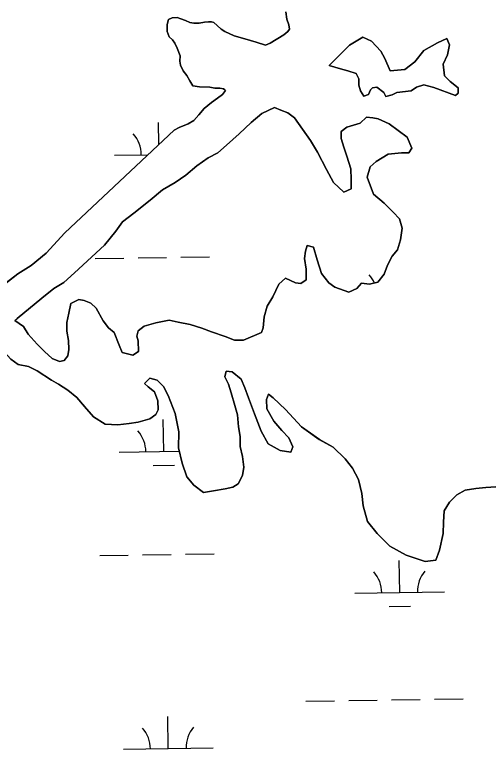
# Model space of a CAD drawing. Extents: x 3823584 to 3861785, y 301729 to 327625.
# Drawn here: x 3841097 to 3841627, y 310100 to 310922 of the extents above; entities that cross this region are included whole.
import ezdxf

# ---------------------------------------------------------------- set-up
doc = ezdxf.new("R2010")
doc.units = 0
doc.layers.add('V-TOPO-SHOR', color=7, linetype='Continuous')
doc.layers.add('V-WETL-SWMP', color=7, linetype='Continuous')

msp = doc.modelspace()

# ---------------------------------------------------------------- linework, layer by layer
at = {"layer": 'V-TOPO-SHOR'}
for p, q in [((3841173.13, 310485.32), (3841174.56, 310483.59)), ((3841174.56, 310483.59), (3841184.63, 310471.81)), ((3841184.63, 310471.81), (3841197.64, 310463.59)), ((3841197.64, 310463.59), (3841211.81, 310463.04)), ((3841211.81, 310463.04), (3841224.64, 310464.24)), ((3841279.89, 310441.64), (3841279.76, 310437.27)), ((3841279.76, 310437.27), (3841283.94, 310420.17)), ((3841283.94, 310420.17), (3841289.3, 310404.84)), ((3841346.58, 310396.74), (3841351.27, 310406.2)), ((3841351.27, 310406.2), (3841352.34, 310412)), ((3841289.3, 310404.84), (3841297, 310395.42)), ((3841297, 310395.42), (3841307.65, 310387.18)), ((3841318.86, 310388.99), (3841331.84, 310391.39)), ((3841331.84, 310391.39), (3841340.68, 310393.18)), ((3841340.68, 310393.18), (3841346.58, 310396.74)), ((3841307.65, 310387.18), (3841318.86, 310388.99)), ((3841491.31, 310354.67), (3841501.97, 310341.13)), ((3841501.97, 310341.13), (3841516.18, 310327.01)), ((3841516.18, 310327.01), (3841534.51, 310317.03)), ((3841534.51, 310317.03), (3841555.78, 310310.01)), ((3841567.58, 310311.23), (3841571.62, 310322.3)), ((3841555.78, 310310.01), (3841567.58, 310311.23))]:
    msp.add_line(p, q, dxfattribs=at)
for points in [[(3841071.59, 310610.02), (3841100.15, 310631.95), (3841115.17, 310641.14), (3841131.66, 310655.06), (3841152.54, 310677.85), (3841274.97, 310793.01), (3841280.57, 310795.68), (3841290.59, 310800.14), (3841297.07, 310803.7), (3841302.66, 310810.21), (3841308.54, 310817.02), (3841316.78, 310823.83), (3841323.56, 310828.57), (3841328.86, 310832.72), (3841332.39, 310837.16), (3841331.79, 310838.04), (3841330.31, 310839.21), (3841326.18, 310839.79), (3841320.28, 310840.07), (3841314.67, 310840.94), (3841303.16, 310841.49), (3841295.77, 310842.65), (3841292.51, 310848.25), (3841288.95, 310854.14), (3841285.1, 310859.44), (3841282.13, 310865.63), (3841281.23, 310870.06), (3841281.51, 310876.25), (3841278.24, 310884.8), (3841275.57, 310890.11), (3841273.19, 310893.93), (3841269.35, 310897.46), (3841267.26, 310903.36), (3841266.95, 310911.03), (3841268.7, 310916.65), (3841272.83, 310918.72), (3841278.14, 310919.04), (3841282.57, 310917.57), (3841287.59, 310915.52), (3841292.61, 310913.47), (3841297.04, 310912.6), (3841302.95, 310912.62), (3841308.84, 310913.82), (3841313.27, 310914.12), (3841316.81, 310914.13), (3841319.17, 310913.55), (3841323.02, 310910.02), (3841327.46, 310905.9), (3841331.6, 310903.26), (3841341.94, 310898.57), (3841354.05, 310895.06), (3841366.75, 310891.26), (3841377.09, 310888.05), (3841382.4, 310890.13), (3841397.72, 310899.62), (3841402.13, 310903.17), (3841403.9, 310906.13), (3841403.29, 310910.85), (3841400.91, 310917.34), (3841399.71, 310925.3)], [(3841448.47, 310865.1), (3841460.88, 310861.59), (3841469.15, 310859.26), (3841478.6, 310856.33), (3841481.57, 310850.44), (3841481.59, 310843.36), (3841483.38, 310836.87), (3841486.94, 310830.98), (3841492.25, 310832.76), (3841494.59, 310838.08), (3841496.95, 310840.45), (3841501.67, 310841.05), (3841509.36, 310835.17), (3841511.73, 310830.46), (3841518.81, 310832.25), (3841524.11, 310835.22), (3841540.04, 310837.04), (3841545.93, 310841.18), (3841554.19, 310843.57), (3841565.41, 310840.66), (3841589.64, 310831.87), (3841592.58, 310834.24), (3841592.56, 310840.15), (3841583.69, 310847.2), (3841577.18, 310853.67), (3841575.96, 310866.65), (3841580.65, 310877.29), (3841582.98, 310888.51), (3841580, 310895.59), (3841569.39, 310890.84), (3841554.08, 310881.94), (3841544.08, 310869.51), (3841532.89, 310860.62), (3841516.37, 310859.4), (3841510.42, 310872.95), (3841506.27, 310881.21), (3841495.61, 310892.39), (3841486.15, 310897.08)], [(3841486.15, 310897.08), (3841471.13, 310888.18), (3841458.18, 310875.16), (3841448.47, 310865.1)], [(3841387.23, 310818.29), (3841373.09, 310811.46), (3841361.02, 310801.39), (3841347.48, 310788.66), (3841333.35, 310775.93), (3841323.93, 310767.34), (3841313.03, 310761.99), (3841300.37, 310753.1), (3841288, 310742.44), (3841276.22, 310734.14), (3841262.08, 310726.14), (3841248.25, 310714.58), (3841229.99, 310699.77), (3841217.33, 310690.29), (3841209.69, 310679.65), (3841197.04, 310663.97), (3841163.49, 310633.17), (3841151.43, 310622.22), (3841140.53, 310615.4), (3841126.98, 310604.73), (3841099.31, 310581.93), (3841097, 310579.84)], [(3841427.48, 310781.22), (3841409.69, 310806.55), (3841402, 310812.43), (3841394.32, 310815.36), (3841387.23, 310818.29)], [(3841096.89, 310579.73), (3841106.42, 310573.1), (3841111.76, 310564.26), (3841121.82, 310553.07), (3841130.11, 310544.84), (3841138.4, 310537.19), (3841146.67, 310533.67), (3841151.98, 310534.87), (3841156.1, 310540.19), (3841157.26, 310547.28), (3841156.64, 310557.31), (3841154.83, 310567.93), (3841154.81, 310577.37), (3841157.14, 310588), (3841159.46, 310598.63), (3841168.3, 310603.38), (3841174.21, 310602.22), (3841181.89, 310599.29), (3841187.81, 310593.41), (3841195.53, 310579.26), (3841201.45, 310571.61), (3841207.96, 310566.32), (3841213.31, 310552.16), (3841216.88, 310543.91), (3841228.69, 310540.99), (3841235.17, 310545.15), (3841234.55, 310556.95), (3841233.35, 310562.26), (3841234.51, 310568.16), (3841241.58, 310573.5), (3841254.56, 310577.08), (3841269.3, 310580.07), (3841279.34, 310577.74), (3841292.92, 310575.42), (3841305.92, 310571.33), (3841316.56, 310567.23), (3841331.92, 310561.96), (3841342.56, 310557.86), (3841352.59, 310557.89), (3841372.63, 310566.21), (3841374.39, 310571.53), (3841375.53, 310583.93), (3841379.04, 310595.74), (3841385.5, 310606.39), (3841391.95, 310620.57), (3841399.6, 310627.09), (3841410.83, 310621.81), (3841416.74, 310621.24), (3841422.63, 310625.39), (3841422.59, 310637.19), (3841420.79, 310648.99), (3841421.94, 310657.26), (3841423.69, 310663.76), (3841430.78, 310662), (3841434.96, 310647.85), (3841439.72, 310632.52), (3841448.02, 310621.92), (3841454.52, 310617.22), (3841470.48, 310611.36), (3841479.32, 310615.52), (3841484.61, 310621.44), (3841493.47, 310620.28), (3841502.91, 310622.67), (3841509.96, 310631.55), (3841513.47, 310641.59), (3841518.75, 310651.64), (3841524.64, 310658.74), (3841528.15, 310669.97), (3841529.88, 310682.96), (3841526.89, 310693.57), (3841519.79, 310701.23), (3841509.73, 310711.23), (3841497.89, 310721.23), (3841490.75, 310740.09), (3841494.26, 310751.91), (3841500.73, 310757.83), (3841514.29, 310766.13), (3841529.04, 310767.36), (3841537.3, 310767.38), (3841540.83, 310772.7), (3841535.48, 310785.08), (3841515.37, 310799.78), (3841502.95, 310805.64), (3841497.05, 310806.81), (3841489.96, 310807.38), (3841482.9, 310800.86), (3841468.16, 310796.1), (3841461.68, 310791.35), (3841461.7, 310783.68), (3841464.68, 310773.66), (3841468.25, 310763.64), (3841472.43, 310749.48), (3841473.05, 310737.68), (3841473.08, 310727.05), (3841464.83, 310723.49), (3841453, 310734.08), (3841445.28, 310748.81), (3841435.19, 310768.26), (3841427.48, 310781.22)], [(3841257.21, 310479.7), (3841254.27, 310474.38), (3841247.79, 310469.64), (3841234.82, 310466.05), (3841224.79, 310464.26), (3841211.81, 310463.04), (3841197.64, 310463.58), (3841184.63, 310471.81), (3841174.56, 310483.58), (3841166.27, 310493.59), (3841156.21, 310501.83), (3841145.57, 310508.29), (3841137.88, 310512.98), (3841121.91, 310523.56), (3841111.87, 310528.26), (3841100.64, 310530.58), (3841092.36, 310536.46), (3841084.67, 310544.7), (3841073.46, 310558.23), (3841073.48, 310558.24)], [(3841634.62, 310393.47), (3841623.41, 310392.84), (3841612.2, 310391.63), (3841600.4, 310389.82), (3841590.97, 310384.48), (3841582.73, 310376.2), (3841576.85, 310366.73), (3841576.3, 310353.75), (3841575.75, 310341.35), (3841571.68, 310322.45), (3841567.58, 310311.22), (3841555.77, 310310.01), (3841534.51, 310317.03), (3841516.18, 310327.01), (3841501.97, 310341.13), (3841491.31, 310354.67), (3841486.53, 310372.37), (3841484.72, 310385.94), (3841481.13, 310401.86), (3841474.6, 310414.24), (3841466.31, 310424.84), (3841452.7, 310437.78), (3841437.33, 310446.59), (3841417.21, 310460.7), (3841399.45, 310480.12), (3841385.84, 310493.07), (3841380.51, 310497.18), (3841378.17, 310491.27), (3841378.79, 310480.65), (3841386.5, 310467.1), (3841395.39, 310456.5), (3841403.09, 310448.26), (3841407.84, 310438.24), (3841405.5, 310432.33), (3841393.68, 310434.07), (3841380.08, 310441.7), (3841372.37, 310455.84), (3841364.64, 310475.3), (3841358.1, 310492.98), (3841353.93, 310504.18), (3841349.77, 310514.21), (3841339.71, 310522.44), (3841333.22, 310523.01), (3841331.47, 310516.51), (3841335.62, 310508.26), (3841338.6, 310498.83), (3841342.77, 310484.67), (3841345.76, 310474.06), (3841346.98, 310460.49), (3841348.78, 310449.87), (3841348.81, 310438.65), (3841351.21, 310427.45), (3841353.01, 310415.65), (3841351.27, 310406.2), (3841346.58, 310396.74), (3841340.69, 310393.18), (3841331.84, 310391.39), (3841318.86, 310388.98), (3841307.65, 310387.18), (3841297, 310395.41), (3841289.3, 310404.83), (3841283.94, 310420.16), (3841279.76, 310437.27), (3841280.3, 310454.98), (3841276.1, 310475.62), (3841268.37, 310495.67), (3841263.03, 310505.69), (3841255.93, 310512.74), (3841247.66, 310515.08), (3841241.77, 310509.16), (3841245.92, 310505.64), (3841253.01, 310499.75), (3841256.58, 310489.73), (3841257.21, 310479.7)]]:
    msp.add_lwpolyline(points, dxfattribs=at)
at = {"layer": 'V-WETL-SWMP'}
for p, q in [((3841399.71, 310925.3), (3841400.91, 310917.34)), ((3841268.7, 310916.65), (3841266.95, 310911.04)), ((3841272.83, 310918.73), (3841268.7, 310916.65)), ((3841278.14, 310919.04), (3841272.83, 310918.73)), ((3841282.57, 310917.58), (3841278.14, 310919.04)), ((3841287.59, 310915.52), (3841282.57, 310917.58)), ((3841400.91, 310917.34), (3841403.29, 310910.85)), ((3841266.95, 310911.04), (3841267.26, 310903.36)), ((3841292.61, 310913.47), (3841287.59, 310915.52)), ((3841297.04, 310912.6), (3841292.61, 310913.47)), ((3841302.95, 310912.62), (3841297.04, 310912.6)), ((3841308.84, 310913.82), (3841302.95, 310912.62)), ((3841313.27, 310914.13), (3841308.84, 310913.82)), ((3841316.81, 310914.14), (3841313.27, 310914.13)), ((3841319.17, 310913.55), (3841316.81, 310914.14)), ((3841323.02, 310910.02), (3841319.17, 310913.55)), ((3841327.46, 310905.9), (3841323.02, 310910.02)), ((3841403.29, 310910.85), (3841403.9, 310906.13)), ((3841267.26, 310903.36), (3841269.35, 310897.47)), ((3841331.6, 310903.26), (3841327.46, 310905.9)), ((3841341.94, 310898.57), (3841331.6, 310903.26)), ((3841397.72, 310899.62), (3841382.4, 310890.13)), ((3841402.13, 310903.18), (3841397.72, 310899.62)), ((3841403.9, 310906.13), (3841402.13, 310903.18)), ((3841269.35, 310897.47), (3841273.19, 310893.94)), ((3841273.19, 310893.94), (3841275.57, 310890.11)), ((3841354.05, 310895.06), (3841341.94, 310898.57)), ((3841366.75, 310891.27), (3841354.05, 310895.06)), ((3841377.09, 310888.05), (3841366.75, 310891.27)), ((3841275.57, 310890.11), (3841278.24, 310884.8)), ((3841278.24, 310884.8), (3841281.51, 310876.26)), ((3841382.4, 310890.13), (3841377.09, 310888.05)), ((3841281.51, 310876.26), (3841281.23, 310870.06)), ((3841281.23, 310870.06), (3841282.13, 310865.63)), ((3841282.13, 310865.63), (3841285.1, 310859.44)), ((3841285.1, 310859.44), (3841288.95, 310854.14)), ((3841288.95, 310854.14), (3841292.51, 310848.25)), ((3841292.51, 310848.25), (3841295.78, 310842.65)), ((3841295.78, 310842.65), (3841303.16, 310841.5)), ((3841303.16, 310841.5), (3841314.67, 310840.94)), ((3841314.67, 310840.94), (3841320.28, 310840.07)), ((3841320.28, 310840.07), (3841326.18, 310839.79)), ((3841326.18, 310839.79), (3841330.31, 310839.22)), ((3841332.39, 310837.16), (3841328.86, 310832.72)), ((3841330.31, 310839.22), (3841331.79, 310838.04)), ((3841331.79, 310838.04), (3841332.39, 310837.16)), ((3841323.56, 310828.57), (3841316.78, 310823.83)), ((3841328.86, 310832.72), (3841323.56, 310828.57)), ((3841308.54, 310817.02), (3841302.66, 310810.21)), ((3841316.78, 310823.83), (3841308.54, 310817.02)), ((3841302.66, 310810.21), (3841297.07, 310803.7)), ((3841257.98, 310777.03), (3841257.6, 310801.61)), ((3841297.07, 310803.7), (3841290.59, 310800.14)), ((3841274.97, 310793.01), (3841152.54, 310677.85)), ((3841280.57, 310795.69), (3841274.97, 310793.01)), ((3841290.59, 310800.14), (3841280.57, 310795.69)), ((3841208.16, 310764.85), (3841245.64, 310765.42)), ((3841152.54, 310677.85), (3841131.66, 310655.06)), ((3841131.66, 310655.06), (3841115.17, 310641.14)), ((3841186.53, 310649.07), (3841218.53, 310649.56)), ((3841234.53, 310649.81), (3841266.52, 310650.3)), ((3841282.52, 310650.55), (3841314.52, 310651.04)), ((3841115.17, 310641.14), (3841100.15, 310631.95)), ((3841100.15, 310631.95), (3841071.59, 310610.02)), ((3841092.36, 310536.46), (3841100.64, 310530.58)), ((3841100.64, 310530.58), (3841111.86, 310528.26)), ((3841111.86, 310528.26), (3841121.91, 310523.56)), ((3841121.91, 310523.56), (3841137.88, 310512.99)), ((3841331.46, 310516.51), (3841333.22, 310523.01)), ((3841333.22, 310523.01), (3841339.71, 310522.44)), ((3841339.71, 310522.44), (3841349.77, 310514.21)), ((3841137.88, 310512.99), (3841145.57, 310508.29)), ((3841241.77, 310509.17), (3841247.66, 310515.09)), ((3841247.66, 310515.09), (3841255.93, 310512.75)), ((3841255.93, 310512.75), (3841263.03, 310505.69)), ((3841335.62, 310508.26), (3841331.46, 310516.51)), ((3841349.77, 310514.21), (3841353.93, 310504.19)), ((3841145.57, 310508.29), (3841156.21, 310501.83)), ((3841245.91, 310505.64), (3841241.77, 310509.17)), ((3841253.01, 310499.76), (3841245.91, 310505.64)), ((3841263.03, 310505.69), (3841268.37, 310495.67)), ((3841338.6, 310498.83), (3841335.62, 310508.26)), ((3841156.21, 310501.83), (3841166.27, 310493.59)), ((3841256.58, 310489.73), (3841253.01, 310499.76)), ((3841342.77, 310484.68), (3841338.6, 310498.83)), ((3841353.93, 310504.19), (3841358.09, 310492.98)), ((3841378.17, 310491.27), (3841380.51, 310497.18)), ((3841380.51, 310497.18), (3841385.84, 310493.07)), ((3841166.27, 310493.59), (3841174.56, 310483.59)), ((3841257.2, 310479.7), (3841256.58, 310489.73)), ((3841268.37, 310495.67), (3841276.1, 310475.62)), ((3841358.09, 310492.98), (3841364.64, 310475.3)), ((3841378.79, 310480.65), (3841378.17, 310491.27)), ((3841385.84, 310493.07), (3841399.45, 310480.12)), ((3841174.56, 310483.59), (3841184.63, 310471.81)), ((3841254.27, 310474.38), (3841257.2, 310479.7)), ((3841345.76, 310474.06), (3841342.77, 310484.68)), ((3841386.5, 310467.1), (3841378.79, 310480.65)), ((3841399.45, 310480.12), (3841417.21, 310460.7)), ((3841184.63, 310471.81), (3841197.64, 310463.59)), ((3841247.79, 310469.64), (3841254.27, 310474.38)), ((3841276.1, 310475.62), (3841280.3, 310454.98)), ((3841346.98, 310460.49), (3841345.76, 310474.06)), ((3841364.64, 310475.3), (3841372.37, 310455.84)), ((3841197.64, 310463.59), (3841211.81, 310463.04)), ((3841211.81, 310463.04), (3841224.79, 310464.26)), ((3841224.79, 310464.26), (3841234.82, 310466.06)), ((3841234.82, 310466.06), (3841247.79, 310469.64)), ((3841263.28, 310432.98), (3841262.73, 310468.98)), ((3841395.39, 310456.5), (3841386.5, 310467.1)), ((3841280.3, 310454.98), (3841279.76, 310437.27)), ((3841348.78, 310449.87), (3841346.98, 310460.49)), ((3841372.37, 310455.84), (3841380.09, 310441.7)), ((3841403.09, 310448.26), (3841395.39, 310456.5)), ((3841417.21, 310460.7), (3841437.32, 310446.59)), ((3841348.81, 310438.66), (3841348.78, 310449.87)), ((3841407.84, 310438.24), (3841403.09, 310448.26)), ((3841351.21, 310427.45), (3841348.81, 310438.66)), ((3841380.09, 310441.7), (3841393.68, 310434.07)), ((3841437.32, 310446.59), (3841452.7, 310437.78)), ((3841213.29, 310432.21), (3841280.74, 310433.25)), ((3841279.76, 310437.27), (3841283.94, 310420.17)), ((3841393.68, 310434.07), (3841405.49, 310432.33)), ((3841405.49, 310432.33), (3841407.84, 310438.24)), ((3841452.7, 310437.78), (3841466.31, 310424.84)), ((3841353.01, 310415.65), (3841351.21, 310427.45)), ((3841466.31, 310424.84), (3841474.6, 310414.24)), ((3841251.52, 310417.37), (3841275.52, 310417.74)), ((3841283.94, 310420.17), (3841289.3, 310404.84)), ((3841351.27, 310406.2), (3841353.01, 310415.65)), ((3841474.6, 310414.24), (3841481.13, 310401.86)), ((3841346.58, 310396.74), (3841351.27, 310406.2)), ((3841289.3, 310404.84), (3841297, 310395.42)), ((3841481.13, 310401.86), (3841484.72, 310385.94)), ((3841297, 310395.42), (3841307.65, 310387.18)), ((3841318.86, 310388.99), (3841331.84, 310391.39)), ((3841331.84, 310391.39), (3841340.68, 310393.18)), ((3841340.68, 310393.18), (3841346.58, 310396.74)), ((3841590.97, 310384.48), (3841600.4, 310389.82)), ((3841600.4, 310389.82), (3841612.2, 310391.63)), ((3841612.2, 310391.63), (3841623.41, 310392.84)), ((3841623.41, 310392.84), (3841634.62, 310393.47)), ((3841307.65, 310387.18), (3841318.86, 310388.99)), ((3841484.72, 310385.94), (3841486.53, 310372.37)), ((3841582.73, 310376.2), (3841590.97, 310384.48)), ((3841576.86, 310366.74), (3841582.73, 310376.2)), ((3841486.53, 310372.37), (3841491.31, 310354.68)), ((3841576.3, 310353.75), (3841576.86, 310366.74)), ((3841491.31, 310354.68), (3841501.97, 310341.13)), ((3841575.75, 310341.35), (3841576.3, 310353.75)), ((3841501.97, 310341.13), (3841516.18, 310327.01)), ((3841571.67, 310322.45), (3841575.75, 310341.35)), ((3841516.18, 310327.01), (3841534.51, 310317.03)), ((3841191.66, 310316.43), (3841223.66, 310316.93)), ((3841239.66, 310317.17), (3841271.65, 310317.67)), ((3841287.65, 310317.91), (3841319.65, 310318.41)), ((3841534.51, 310317.03), (3841555.78, 310310.01)), ((3841567.58, 310311.23), (3841571.67, 310322.45)), ((3841527.18, 310275.17), (3841526.63, 310311.17)), ((3841555.78, 310310.01), (3841567.58, 310311.23)), ((3841477.19, 310274.4), (3841577.18, 310275.94)), ((3841515.42, 310259.56), (3841539.42, 310259.93)), ((3841422.2, 310153.47), (3841454.2, 310153.96)), ((3841470.2, 310154.21), (3841502.19, 310154.7)), ((3841518.19, 310154.95), (3841550.19, 310155.44)), ((3841566.18, 310155.69), (3841598.18, 310156.18)), ((3841268.41, 310100.35), (3841267.86, 310136.34)), ((3841218.42, 310099.58), (3841318.4, 310101.12))]:
    msp.add_line(p, q, dxfattribs=at)
msp.add_lwpolyline([(3841448.48, 310865.1), (3841458.18, 310875.16), (3841471.13, 310888.18), (3841486.15, 310897.08), (3841495.61, 310892.39), (3841506.27, 310881.2), (3841510.43, 310872.95), (3841516.37, 310859.4), (3841532.89, 310860.62), (3841544.08, 310869.51), (3841554.08, 310881.94), (3841569.4, 310890.84), (3841580, 310895.59), (3841582.98, 310888.52), (3841580.65, 310877.29), (3841575.96, 310866.66), (3841577.18, 310853.67), (3841583.69, 310847.2), (3841592.56, 310840.14), (3841592.58, 310834.24), (3841589.64, 310831.87), (3841565.41, 310840.65), (3841554.19, 310843.57), (3841545.93, 310841.19), (3841540.04, 310837.04), (3841524.11, 310835.22), (3841518.81, 310832.25), (3841511.73, 310830.46), (3841509.36, 310835.17), (3841501.67, 310841.05), (3841496.95, 310840.45), (3841494.59, 310838.08), (3841492.25, 310832.76), (3841486.94, 310830.98), (3841483.38, 310836.87), (3841481.59, 310843.36), (3841481.57, 310850.44), (3841478.6, 310856.33), (3841469.15, 310859.26), (3841460.88, 310861.59)], close=True, dxfattribs=at)
for points in [[(3841096.9, 310579.74), (3841099.31, 310581.93), (3841126.98, 310604.73), (3841140.53, 310615.4), (3841151.43, 310622.22), (3841163.49, 310633.17), (3841197.04, 310663.97), (3841209.69, 310679.65), (3841217.33, 310690.29), (3841229.99, 310699.77), (3841248.25, 310714.58), (3841262.08, 310726.13), (3841276.22, 310734.14), (3841288, 310742.44), (3841300.37, 310753.1), (3841313.03, 310761.99), (3841323.93, 310767.34), (3841333.35, 310775.93), (3841347.48, 310788.66), (3841361.02, 310801.39), (3841373.09, 310811.46), (3841387.23, 310818.29), (3841394.32, 310815.36), (3841402, 310812.43), (3841409.69, 310806.55), (3841427.48, 310781.22), (3841435.19, 310768.26), (3841445.28, 310748.81), (3841453, 310734.08), (3841464.83, 310723.49), (3841473.08, 310727.05), (3841473.05, 310737.68), (3841472.43, 310749.48), (3841468.25, 310763.64), (3841464.68, 310773.66), (3841461.7, 310783.68), (3841461.68, 310791.36), (3841468.16, 310796.1), (3841482.9, 310800.86), (3841489.96, 310807.38), (3841497.05, 310806.81), (3841502.95, 310805.65), (3841515.37, 310799.78), (3841535.48, 310785.08), (3841540.83, 310772.7), (3841537.3, 310767.38), (3841529.04, 310767.36), (3841514.28, 310766.13), (3841500.73, 310757.83), (3841494.26, 310751.91), (3841490.75, 310740.09), (3841497.89, 310721.23), (3841509.73, 310711.23), (3841519.79, 310701.22), (3841526.9, 310693.57), (3841529.88, 310682.96), (3841528.15, 310669.97), (3841524.64, 310658.74), (3841518.76, 310651.64), (3841513.47, 310641.59), (3841509.96, 310631.55), (3841502.91, 310622.67), (3841493.47, 310620.28), (3841484.61, 310621.44), (3841479.32, 310615.52), (3841470.48, 310611.36), (3841454.52, 310617.22), (3841448.02, 310621.92), (3841439.72, 310632.52), (3841434.96, 310647.85), (3841430.78, 310662), (3841423.69, 310663.75), (3841421.94, 310657.26), (3841420.79, 310648.99), (3841422.59, 310637.19), (3841422.63, 310625.39), (3841416.74, 310621.24), (3841410.83, 310621.81), (3841399.6, 310627.09), (3841391.95, 310620.57), (3841385.5, 310606.39), (3841379.04, 310595.74), (3841375.53, 310583.93), (3841374.39, 310571.53), (3841372.63, 310566.21), (3841352.59, 310557.89), (3841342.56, 310557.86), (3841331.92, 310561.96), (3841316.56, 310567.23), (3841305.92, 310571.33), (3841292.93, 310575.42), (3841279.34, 310577.74), (3841269.3, 310580.07), (3841254.56, 310577.08), (3841241.58, 310573.5), (3841234.51, 310568.16), (3841233.35, 310562.26), (3841234.55, 310556.95), (3841235.17, 310545.15), (3841228.69, 310541), (3841216.88, 310543.91)], [(3841216.88, 310543.91), (3841213.31, 310552.16), (3841207.96, 310566.32), (3841201.45, 310571.61), (3841195.52, 310579.26), (3841187.81, 310593.41), (3841181.89, 310599.29), (3841174.21, 310602.22), (3841168.3, 310603.38), (3841159.46, 310598.63), (3841157.14, 310588), (3841154.81, 310577.37), (3841154.83, 310567.93), (3841156.64, 310557.31), (3841157.26, 310547.28), (3841156.1, 310540.19), (3841151.98, 310534.87), (3841146.67, 310533.67), (3841138.4, 310537.19), (3841130.11, 310544.84), (3841121.83, 310553.07), (3841111.76, 310564.26), (3841106.42, 310573.1), (3841096.9, 310579.74)]]:
    msp.add_lwpolyline(points, dxfattribs=at)
for centre, start, end in [((3841202.91, 310765.24), 0.11154, 41.6552), ((3841466.81, 310607.43), 23.87601, 41.6552), ((3841208.04, 310432.61), 0.11154, 41.6552), ((3841582.41, 310276.5), 140.11153, 181.65519), ((3841471.94, 310274.79), 0.11154, 41.6552), ((3841213.17, 310099.97), 0.11154, 41.6552), ((3841323.64, 310101.67), 140.11153, 181.65519)]:
    msp.add_arc(centre, 35.25, start, end, dxfattribs=at)

doc.saveas('drawing.dxf')
